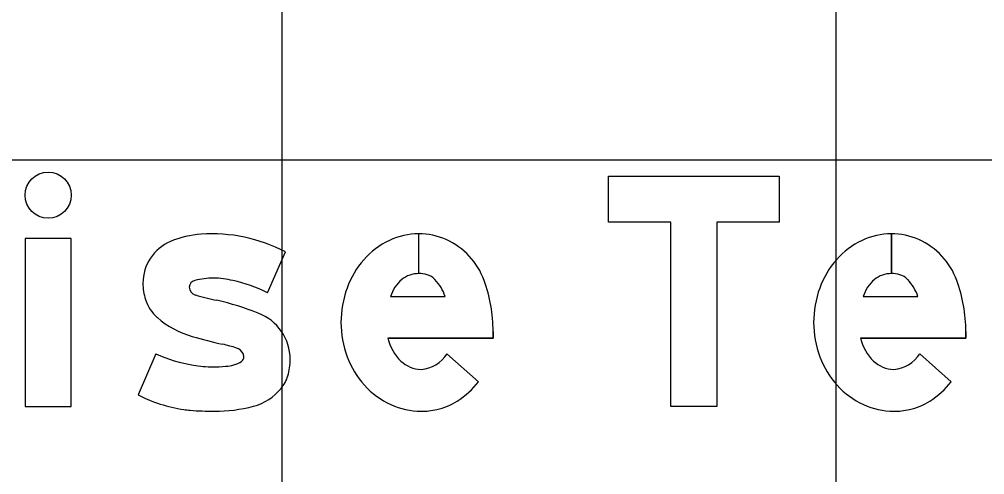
# Model space of a CAD drawing. Extents: x 1797809 to 2198143, y 249608 to 1237864.
# Drawn here: x 2196119.758 to 2196123.243, y 1237191.969 to 1237193.614 of the extents above; entities that cross this region are included whole.
import ezdxf

# ---------------------------------------------------------------- set-up
doc = ezdxf.new("R2010")
doc.units = 0
for name, color, linetype in [('GSBWFILL', 7, 'Continuous'), ('GSCOLORFILL', 7, 'Continuous'), ('GSOUTLINE', 7, 'Continuous'), ('GSSHT', 7, 'Continuous')]:
    doc.layers.add(name, color=color, linetype=linetype)

msp = doc.modelspace()

# ---------------------------------------------------------------- linework, layer by layer
at = {"layer": 'GSBWFILL'}
for p, q in [((2196121.1995, 1237192.8391), (2196121.1995, 1237192.6955)), ((2196121.1996, 1237192.6955), (2196121.1996, 1237192.8391)), ((2196122.9062, 1237192.8391), (2196122.9062, 1237192.6955)), ((2196122.9062, 1237192.6955), (2196122.9062, 1237192.8391)), ((2196120.6535, 1237192.6255), (2196120.7182, 1237192.7739)), ((2196121.098, 1237192.6121), (2196121.2952, 1237192.6121)), ((2196122.8046, 1237192.6121), (2196123.0018, 1237192.6121)), ((2196120.251, 1237192.4059), (2196120.1864, 1237192.2575)), ((2196121.3018, 1237192.4058), (2196121.4158, 1237192.3049)), ((2196123.0085, 1237192.4058), (2196123.1224, 1237192.3049)), ((2196120.1864, 1237192.2575), (2196120.1864, 1237192.2575))]:
    msp.add_line(p, q, dxfattribs=at)
for points in [[(2196122.2759, 1237192.2147), (2196122.1094, 1237192.2147), (2196122.1094, 1237192.8807), (2196121.8847, 1237192.8807), (2196121.8847, 1237193.0472), (2196122.5007, 1237193.0472), (2196122.5007, 1237192.8807), (2196122.2759, 1237192.8807)], [(2196119.7784, 1237192.2147), (2196119.9449, 1237192.2147), (2196119.9449, 1237192.8225), (2196119.7784, 1237192.8225)]]:
    msp.add_lwpolyline(points, close=True, dxfattribs=at)
for points in [[(2196121.4684, 1237192.486), (2196121.4684, 1237192.4622), (2196121.0885, 1237192.4622)], [(2196123.175, 1237192.486), (2196123.175, 1237192.4622), (2196122.7951, 1237192.4622)]]:
    msp.add_lwpolyline(points, dxfattribs=at)
msp.add_circle((2196119.8617, 1237192.9786), 0.0833, dxfattribs=at)
for centre, radius, start, end in [((2196121.1995, 1237192.5925), 0.2466, 90, 115.3224), ((2196121.1995, 1237192.5925), 0.2466, 66.2413, 89.9903), ((2196122.9062, 1237192.5925), 0.2466, 90, 115.3224), ((2196122.9062, 1237192.5925), 0.2466, 66.2413, 89.9903), ((2196121.2165, 1237192.5567), 0.2862, 115.3224, 138.8015), ((2196121.1933, 1237192.5827), 0.2581, 19.9901, 65.8469), ((2196122.9231, 1237192.5567), 0.2862, 115.3224, 138.8015), ((2196122.8999, 1237192.5827), 0.2581, 19.9901, 65.8469), ((2196121.2429, 1237192.5336), 0.3213, 138.8015, 160.0695), ((2196122.9495, 1237192.5336), 0.3213, 138.8015, 160.0695), ((2196121.1995, 1237192.599), 0.0965, 90, 129.2086), ((2196121.1995, 1237192.5836), 0.1119, 74.2341, 89.9787), ((2196121.213, 1237192.6312), 0.0624, 43.3306, 74.2341), ((2196122.9062, 1237192.599), 0.0965, 90, 129.2086), ((2196122.9062, 1237192.5836), 0.1119, 74.2341, 89.9787), ((2196122.9196, 1237192.6312), 0.0624, 43.3306, 74.2341), ((2196121.2231, 1237192.574), 0.1308, 130.2868, 163.0777), ((2196121.1385, 1237192.561), 0.1648, 18.0656, 43.3306), ((2196120.9273, 1237192.486), 0.5411, 0, 19.9901), ((2196122.9297, 1237192.574), 0.1308, 130.2868, 163.0777), ((2196122.8452, 1237192.561), 0.1648, 18.0656, 43.3306), ((2196122.6339, 1237192.486), 0.5411, 0, 19.9901), ((2196121.2843, 1237192.5186), 0.3653, 160.0695, 180), ((2196122.9909, 1237192.5186), 0.3653, 160.0695, 180), ((2196121.2734, 1237192.5186), 0.3544, 180, 200.5021), ((2196122.98, 1237192.5186), 0.3544, 180, 200.5021), ((2196121.2484, 1237192.4975), 0.1638, 192.4467, 226.2893), ((2196122.9551, 1237192.4975), 0.1638, 192.4467, 226.2893), ((2196121.2002, 1237192.4687), 0.1195, 273.8929, 328.2838), ((2196122.9068, 1237192.4687), 0.1195, 273.8929, 328.2838), ((2196121.2416, 1237192.5067), 0.3205, 200.5021, 222.0738), ((2196121.2098, 1237192.4578), 0.1083, 226.5476, 269.2365), ((2196122.9482, 1237192.5067), 0.3205, 200.5021, 222.0738), ((2196122.9164, 1237192.4578), 0.1083, 226.5476, 269.2365), ((2196121.1718, 1237192.4961), 0.31, 302.591, 321.9228), ((2196122.8784, 1237192.4961), 0.31, 302.591, 321.9228), ((2196121.2213, 1237192.4884), 0.2932, 222.0738, 245.3524), ((2196122.928, 1237192.4884), 0.2932, 222.0738, 245.3524), ((2196121.2154, 1237192.4278), 0.2289, 282.4743, 302.591), ((2196122.9221, 1237192.4278), 0.2289, 282.4743, 302.591), ((2196121.2083, 1237192.46), 0.2619, 245.3524, 270), ((2196121.2083, 1237192.46), 0.2619, 270, 282.4743), ((2196122.9149, 1237192.46), 0.2619, 245.3524, 270), ((2196122.9149, 1237192.46), 0.2619, 270, 282.4743)]:
    msp.add_arc(centre, radius, start, end, dxfattribs=at)
for centre, major_axis, start_param, end_param in [((2196120.4385, 1237192.4913), (0, 0.3474), 0.071378, 0.398007), ((2196120.4532, 1237192.2684), (0, 0.5707), 5.800291, 6.352301), ((2196120.3672, 1237192.6611), (0, 0.1632), 0.398006, 1.570796), ((2196120.3989, 1237192.6611), (0, 0.1949), 1.570796, 1.879779), ((2196120.3965, 1237192.6462), (0, 0.025), 0.21891, 1.570796), ((2196120.4596, 1237192.39), (0, 0.2889), 0, 0.239757), ((2196120.4596, 1237192.4054), (0, 0.2735), 6.027142, 6.283185), ((2196120.4404, 1237192.2253), (0, 0.4534), 5.793797, 6.086746), ((2196120.4006, 1237192.6462), (0, 0.0291), 1.570796, 2.88808), ((2196120.5798, 1237193.2114), (0, 0.6219), 2.83708, 2.965597), ((2196120.352, 1237192.6461), (0, 0.1457), 1.879779, 2.42566), ((2196120.2532, 1237191.6382), (0, 0.9852), 5.901211, 6.060377), ((2196120.5568, 1237192.3851), (0, 0.179), 4.712389, 5.919951), ((2196120.4692, 1237192.7808), (0, 0.3242), 2.42566, 2.869403), ((2196120.9385, 1237194.3929), (0, 2.0032), 2.860128, 2.916667), ((2196120.2833, 1237191.5655), (0, 0.8992), 5.990951, 6.04928), ((2196120.4601, 1237192.8535), (0, 0.4941), 2.70455, 2.991718), ((2196120.5282, 1237192.3865), (0, 0.0424), 5.20773, 5.944931), ((2196120.5381, 1237192.394), (0, 0.0302), 4.712389, 5.146352), ((2196120.4995, 1237192.4733), (0, 0.1128), 3.169414, 3.711965), ((2196120.5491, 1237192.394), (0, 0.0193), 3.769232, 4.712389), ((2196120.5269, 1237192.3851), (0, 0.2089), 4.42655, 4.712389), ((2196120.4567, 1237192.737), (0, 0.3787), 2.95481, 3.141593), ((2196120.4567, 1237192.8337), (0, 0.4753), 3.141593, 3.238422), ((2196120.6075, 1237192.3614), (0, 0.1249), 4.009587, 4.42655), ((2196120.5496, 1237192.4076), (0, 0.199), 3.41426, 4.020407), ((2196120.4238, 1237192.7135), (0, 0.5142), 2.661561, 2.999689), ((2196120.41, 1237192.6166), (0, 0.4163), 2.999689, 3.056979), ((2196120.462, 1237193.2206), (0, 1.0225), 3.056204, 3.141593), ((2196120.462, 1237192.7641), (0, 0.566), 3.141593, 3.39368)]:
    msp.add_ellipse(centre, major_axis=major_axis, ratio=0.999992, start_param=start_param, end_param=end_param, dxfattribs=at)
at = {"layer": 'GSCOLORFILL'}
for p, q in [((2196121.1995, 1237192.8391), (2196121.1995, 1237192.6955)), ((2196121.1996, 1237192.6955), (2196121.1996, 1237192.8391)), ((2196122.9062, 1237192.8391), (2196122.9062, 1237192.6955)), ((2196122.9062, 1237192.6955), (2196122.9062, 1237192.8391)), ((2196120.6535, 1237192.6255), (2196120.7182, 1237192.7739)), ((2196121.098, 1237192.6121), (2196121.2952, 1237192.6121)), ((2196122.8046, 1237192.6121), (2196123.0018, 1237192.6121)), ((2196120.251, 1237192.4059), (2196120.1864, 1237192.2575)), ((2196121.3018, 1237192.4058), (2196121.4158, 1237192.3049)), ((2196123.0085, 1237192.4058), (2196123.1224, 1237192.3049)), ((2196120.1864, 1237192.2575), (2196120.1864, 1237192.2575))]:
    msp.add_line(p, q, dxfattribs=at)
for points in [[(2196122.2759, 1237192.2147), (2196122.1094, 1237192.2147), (2196122.1094, 1237192.8807), (2196121.8847, 1237192.8807), (2196121.8847, 1237193.0472), (2196122.5007, 1237193.0472), (2196122.5007, 1237192.8807), (2196122.2759, 1237192.8807)], [(2196119.7784, 1237192.2147), (2196119.9449, 1237192.2147), (2196119.9449, 1237192.8225), (2196119.7784, 1237192.8225)]]:
    msp.add_lwpolyline(points, close=True, dxfattribs=at)
for points in [[(2196121.4684, 1237192.486), (2196121.4684, 1237192.4622), (2196121.0885, 1237192.4622)], [(2196123.175, 1237192.486), (2196123.175, 1237192.4622), (2196122.7951, 1237192.4622)]]:
    msp.add_lwpolyline(points, dxfattribs=at)
msp.add_circle((2196119.8617, 1237192.9786), 0.0833, dxfattribs=at)
for centre, radius, start, end in [((2196121.1995, 1237192.5925), 0.2466, 90, 115.3224), ((2196121.1995, 1237192.5925), 0.2466, 66.2413, 89.9903), ((2196122.9062, 1237192.5925), 0.2466, 90, 115.3224), ((2196122.9062, 1237192.5925), 0.2466, 66.2413, 89.9903), ((2196121.2165, 1237192.5567), 0.2862, 115.3224, 138.8015), ((2196121.1933, 1237192.5827), 0.2581, 19.9901, 65.8469), ((2196122.9231, 1237192.5567), 0.2862, 115.3224, 138.8015), ((2196122.8999, 1237192.5827), 0.2581, 19.9901, 65.8469), ((2196121.2429, 1237192.5336), 0.3213, 138.8015, 160.0695), ((2196122.9495, 1237192.5336), 0.3213, 138.8015, 160.0695), ((2196121.1995, 1237192.599), 0.0965, 90, 129.2086), ((2196121.1995, 1237192.5836), 0.1119, 74.2341, 89.9787), ((2196121.213, 1237192.6312), 0.0624, 43.3306, 74.2341), ((2196122.9062, 1237192.599), 0.0965, 90, 129.2086), ((2196122.9062, 1237192.5836), 0.1119, 74.2341, 89.9787), ((2196122.9196, 1237192.6312), 0.0624, 43.3306, 74.2341), ((2196121.2231, 1237192.574), 0.1308, 130.2868, 163.0777), ((2196121.1385, 1237192.561), 0.1648, 18.0656, 43.3306), ((2196120.9273, 1237192.486), 0.5411, 0, 19.9901), ((2196122.9297, 1237192.574), 0.1308, 130.2868, 163.0777), ((2196122.8452, 1237192.561), 0.1648, 18.0656, 43.3306), ((2196122.6339, 1237192.486), 0.5411, 0, 19.9901), ((2196121.2843, 1237192.5186), 0.3653, 160.0695, 180), ((2196122.9909, 1237192.5186), 0.3653, 160.0695, 180), ((2196121.2734, 1237192.5186), 0.3544, 180, 200.5021), ((2196122.98, 1237192.5186), 0.3544, 180, 200.5021), ((2196121.2484, 1237192.4975), 0.1638, 192.4467, 226.2893), ((2196122.9551, 1237192.4975), 0.1638, 192.4467, 226.2893), ((2196121.2002, 1237192.4687), 0.1195, 273.8929, 328.2838), ((2196122.9068, 1237192.4687), 0.1195, 273.8929, 328.2838), ((2196121.2416, 1237192.5067), 0.3205, 200.5021, 222.0738), ((2196121.2098, 1237192.4578), 0.1083, 226.5476, 269.2365), ((2196122.9482, 1237192.5067), 0.3205, 200.5021, 222.0738), ((2196122.9164, 1237192.4578), 0.1083, 226.5476, 269.2365), ((2196121.1718, 1237192.4961), 0.31, 302.591, 321.9228), ((2196122.8784, 1237192.4961), 0.31, 302.591, 321.9228), ((2196121.2213, 1237192.4884), 0.2932, 222.0738, 245.3524), ((2196122.928, 1237192.4884), 0.2932, 222.0738, 245.3524), ((2196121.2154, 1237192.4278), 0.2289, 282.4743, 302.591), ((2196122.9221, 1237192.4278), 0.2289, 282.4743, 302.591), ((2196121.2083, 1237192.46), 0.2619, 245.3524, 270), ((2196121.2083, 1237192.46), 0.2619, 270, 282.4743), ((2196122.9149, 1237192.46), 0.2619, 245.3524, 270), ((2196122.9149, 1237192.46), 0.2619, 270, 282.4743)]:
    msp.add_arc(centre, radius, start, end, dxfattribs=at)
for centre, major_axis, start_param, end_param in [((2196120.4385, 1237192.4913), (0, 0.3474), 0.071378, 0.398007), ((2196120.4532, 1237192.2684), (0, 0.5707), 5.800291, 6.352301), ((2196120.3672, 1237192.6611), (0, 0.1632), 0.398006, 1.570796), ((2196120.3989, 1237192.6611), (0, 0.1949), 1.570796, 1.879779), ((2196120.3965, 1237192.6462), (0, 0.025), 0.21891, 1.570796), ((2196120.4596, 1237192.39), (0, 0.2889), 0, 0.239757), ((2196120.4596, 1237192.4054), (0, 0.2735), 6.027142, 6.283185), ((2196120.4404, 1237192.2253), (0, 0.4534), 5.793797, 6.086746), ((2196120.4006, 1237192.6462), (0, 0.0291), 1.570796, 2.88808), ((2196120.5798, 1237193.2114), (0, 0.6219), 2.83708, 2.965597), ((2196120.352, 1237192.6461), (0, 0.1457), 1.879779, 2.42566), ((2196120.2532, 1237191.6382), (0, 0.9852), 5.901211, 6.060377), ((2196120.5568, 1237192.3851), (0, 0.179), 4.712389, 5.919951), ((2196120.4692, 1237192.7808), (0, 0.3242), 2.42566, 2.869403), ((2196120.9385, 1237194.3929), (0, 2.0032), 2.860128, 2.916667), ((2196120.2833, 1237191.5655), (0, 0.8992), 5.990951, 6.04928), ((2196120.4601, 1237192.8535), (0, 0.4941), 2.70455, 2.991718), ((2196120.5282, 1237192.3865), (0, 0.0424), 5.20773, 5.944931), ((2196120.5381, 1237192.394), (0, 0.0302), 4.712389, 5.146352), ((2196120.4995, 1237192.4733), (0, 0.1128), 3.169414, 3.711965), ((2196120.5491, 1237192.394), (0, 0.0193), 3.769232, 4.712389), ((2196120.5269, 1237192.3851), (0, 0.2089), 4.42655, 4.712389), ((2196120.4567, 1237192.737), (0, 0.3787), 2.95481, 3.141593), ((2196120.4567, 1237192.8337), (0, 0.4753), 3.141593, 3.238422), ((2196120.6075, 1237192.3614), (0, 0.1249), 4.009587, 4.42655), ((2196120.5496, 1237192.4076), (0, 0.199), 3.41426, 4.020407), ((2196120.4238, 1237192.7135), (0, 0.5142), 2.661561, 2.999689), ((2196120.41, 1237192.6166), (0, 0.4163), 2.999689, 3.056979), ((2196120.462, 1237193.2206), (0, 1.0225), 3.056204, 3.141593), ((2196120.462, 1237192.7641), (0, 0.566), 3.141593, 3.39368)]:
    msp.add_ellipse(centre, major_axis=major_axis, ratio=0.999992, start_param=start_param, end_param=end_param, dxfattribs=at)
at = {"layer": 'GSOUTLINE'}
for p, q in [((2196120.6535, 1237192.6255), (2196120.7182, 1237192.7739)), ((2196121.098, 1237192.6121), (2196121.2952, 1237192.6121)), ((2196122.8046, 1237192.6121), (2196123.0018, 1237192.6121)), ((2196120.251, 1237192.4059), (2196120.1864, 1237192.2575)), ((2196121.4158, 1237192.3049), (2196121.3018, 1237192.4058)), ((2196123.1224, 1237192.3049), (2196123.0085, 1237192.4058)), ((2196120.1864, 1237192.2575), (2196120.1864, 1237192.2575))]:
    msp.add_line(p, q, dxfattribs=at)
for points in [[(2196122.2759, 1237192.2147), (2196122.1094, 1237192.2147), (2196122.1094, 1237192.8807), (2196121.8847, 1237192.8807), (2196121.8847, 1237193.0472), (2196122.5007, 1237193.0472), (2196122.5007, 1237192.8807), (2196122.2759, 1237192.8807)], [(2196119.7784, 1237192.2147), (2196119.9449, 1237192.2147), (2196119.9449, 1237192.8225), (2196119.7784, 1237192.8225)]]:
    msp.add_lwpolyline(points, close=True, dxfattribs=at)
for points in [[(2196121.0885, 1237192.4622), (2196121.4684, 1237192.4622), (2196121.4684, 1237192.486)], [(2196122.7951, 1237192.4622), (2196123.175, 1237192.4622), (2196123.175, 1237192.486)]]:
    msp.add_lwpolyline(points, dxfattribs=at)
msp.add_circle((2196119.8617, 1237192.9786), 0.0833, dxfattribs=at)
for centre, radius, start, end in [((2196121.1995, 1237192.5925), 0.2466, 90, 115.3224), ((2196121.1995, 1237192.5925), 0.2466, 66.2413, 90), ((2196122.9062, 1237192.5925), 0.2466, 90, 115.3224), ((2196122.9062, 1237192.5925), 0.2466, 66.2413, 90), ((2196121.2165, 1237192.5567), 0.2862, 115.3224, 138.8015), ((2196121.1933, 1237192.5827), 0.2581, 19.9901, 65.8469), ((2196122.9231, 1237192.5567), 0.2862, 115.3224, 138.8015), ((2196122.8999, 1237192.5827), 0.2581, 19.9901, 65.8469), ((2196121.2429, 1237192.5336), 0.3213, 138.8015, 160.0695), ((2196122.9495, 1237192.5336), 0.3213, 138.8015, 160.0695), ((2196121.1995, 1237192.599), 0.0965, 90, 129.2086), ((2196121.1995, 1237192.5836), 0.1119, 74.2341, 90), ((2196121.213, 1237192.6312), 0.0624, 43.3306, 74.2341), ((2196122.9062, 1237192.599), 0.0965, 90, 129.2086), ((2196122.9062, 1237192.5836), 0.1119, 74.2341, 90), ((2196122.9196, 1237192.6312), 0.0624, 43.3306, 74.2341), ((2196121.2231, 1237192.574), 0.1308, 130.2868, 163.0777), ((2196121.1385, 1237192.561), 0.1648, 18.0656, 43.3306), ((2196120.9273, 1237192.486), 0.5411, 0, 19.9901), ((2196122.9297, 1237192.574), 0.1308, 130.2868, 163.0777), ((2196122.8452, 1237192.561), 0.1648, 18.0656, 43.3306), ((2196122.6339, 1237192.486), 0.5411, 0, 19.9901), ((2196121.2843, 1237192.5186), 0.3653, 160.0695, 180), ((2196122.9909, 1237192.5186), 0.3653, 160.0695, 180), ((2196121.2734, 1237192.5186), 0.3544, 180, 200.5021), ((2196122.98, 1237192.5186), 0.3544, 180, 200.5021), ((2196121.2484, 1237192.4975), 0.1638, 192.4467, 226.2893), ((2196122.9551, 1237192.4975), 0.1638, 192.4467, 226.2893), ((2196121.2002, 1237192.4687), 0.1195, 273.8929, 328.2838), ((2196122.9068, 1237192.4687), 0.1195, 273.8929, 328.2838), ((2196121.2416, 1237192.5067), 0.3205, 200.5021, 222.0738), ((2196121.2098, 1237192.4578), 0.1083, 226.5476, 269.2365), ((2196122.9482, 1237192.5067), 0.3205, 200.5021, 222.0738), ((2196122.9164, 1237192.4578), 0.1083, 226.5476, 269.2365), ((2196121.1718, 1237192.4961), 0.31, 302.591, 321.9228), ((2196122.8784, 1237192.4961), 0.31, 302.591, 321.9228), ((2196121.2213, 1237192.4884), 0.2932, 222.0738, 245.3524), ((2196122.928, 1237192.4884), 0.2932, 222.0738, 245.3524), ((2196121.2154, 1237192.4278), 0.2289, 282.4743, 302.591), ((2196122.9221, 1237192.4278), 0.2289, 282.4743, 302.591), ((2196121.2083, 1237192.46), 0.2619, 245.3524, 270), ((2196121.2083, 1237192.46), 0.2619, 270, 282.4743), ((2196122.9149, 1237192.46), 0.2619, 245.3524, 270), ((2196122.9149, 1237192.46), 0.2619, 270, 282.4743)]:
    msp.add_arc(centre, radius, start, end, dxfattribs=at)
for centre, major_axis, start_param, end_param in [((2196120.4385, 1237192.4913), (0, 0.3474), 0.071378, 0.398007), ((2196120.4532, 1237192.2684), (0, 0.5707), 5.800291, 6.352301), ((2196120.3672, 1237192.6611), (0, 0.1632), 0.398006, 1.570796), ((2196120.3989, 1237192.6611), (0, 0.1949), 1.570796, 1.879779), ((2196120.3965, 1237192.6462), (0, 0.025), 0.21891, 1.570796), ((2196120.4596, 1237192.39), (0, 0.2889), 0, 0.239757), ((2196120.4596, 1237192.4054), (0, 0.2735), 6.027142, 6.283185), ((2196120.4404, 1237192.2253), (0, 0.4534), 5.793797, 6.086746), ((2196120.4006, 1237192.6462), (0, 0.0291), 1.570796, 2.88808), ((2196120.5798, 1237193.2114), (0, 0.6219), 2.83708, 2.965597), ((2196120.352, 1237192.6461), (0, 0.1457), 1.879779, 2.42566), ((2196120.2532, 1237191.6382), (0, 0.9852), 5.901211, 6.060377), ((2196120.5568, 1237192.3851), (0, 0.179), 4.712389, 5.919951), ((2196120.4692, 1237192.7808), (0, 0.3242), 2.42566, 2.869403), ((2196120.9385, 1237194.3929), (0, 2.0032), 2.860128, 2.916667), ((2196120.2833, 1237191.5655), (0, 0.8992), 5.990951, 6.04928), ((2196120.4601, 1237192.8535), (0, 0.4941), 2.70455, 2.991718), ((2196120.5282, 1237192.3865), (0, 0.0424), 5.20773, 5.944931), ((2196120.5381, 1237192.394), (0, 0.0302), 4.712389, 5.146352), ((2196120.4995, 1237192.4733), (0, 0.1128), 3.169414, 3.711965), ((2196120.5491, 1237192.394), (0, 0.0193), 3.769232, 4.712389), ((2196120.5269, 1237192.3851), (0, 0.2089), 4.42655, 4.712389), ((2196120.4567, 1237192.737), (0, 0.3787), 2.95481, 3.141593), ((2196120.4567, 1237192.8337), (0, 0.4753), 3.141593, 3.238422), ((2196120.6075, 1237192.3614), (0, 0.1249), 4.009587, 4.42655), ((2196120.5496, 1237192.4076), (0, 0.199), 3.41426, 4.020407), ((2196120.4238, 1237192.7135), (0, 0.5142), 2.661561, 2.999689), ((2196120.41, 1237192.6166), (0, 0.4163), 2.999689, 3.056979), ((2196120.462, 1237193.2206), (0, 1.0225), 3.056204, 3.141593), ((2196120.462, 1237192.7641), (0, 0.566), 3.141593, 3.39368)]:
    msp.add_ellipse(centre, major_axis=major_axis, ratio=0.999992, start_param=start_param, end_param=end_param, dxfattribs=at)
at = {"layer": 'GSSHT'}
for p, q in [((2196120.7065, 1237163.1062), (2196120.7065, 1237223.1062)), ((2196122.7065, 1237163.1062), (2196122.7065, 1237223.1062)), ((2196074.7065, 1237193.1062), (2196204.7065, 1237193.1062))]:
    msp.add_line(p, q, dxfattribs=at)

doc.saveas('drawing.dxf')
